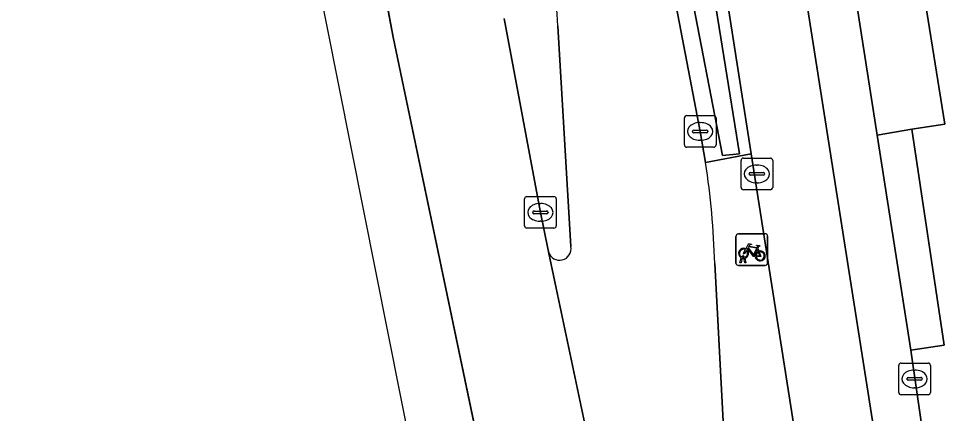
# Model space of a CAD drawing. Extents: x 159262 to 160143, y 383399 to 384319.
# Drawn here: x 159299.78 to 159329.19, y 383758.75 to 383771.24 of the extents above; entities that cross this region are included whole.
import ezdxf

# ---------------------------------------------------------------- set-up
doc = ezdxf.new("R2010")
doc.units = 0
for name, color, linetype in [('IMGEO_Berm_groen', 7, 'Continuous'), ('IMGEO_Berm_open', 7, 'Continuous'), ('IMGEO_Fietsenrek', 7, 'Continuous'), ('IMGEO_Groenvoorziening', 7, 'Continuous'), ('IMGEO_Haag', 7, 'Continuous'), ('IMGEO_Kolk', 7, 'Continuous'), ('IMGEO_Parkeervlak_open', 7, 'Continuous'), ('IMGEO_Rijbaan_lokaal_gesloten', 7, 'Continuous'), ('IMGEO_Rijbaan_lokaal_open', 7, 'Continuous'), ('IMGEO_Rijbaan_regionaal_gesloten', 7, 'Continuous'), ('IMGEO_Rioolput', 7, 'Continuous'), ('IMGEO_Verkeerseiland_groen', 7, 'Continuous'), ('IMGEO_Voetpad_open', 7, 'Continuous')]:
    doc.layers.add(name, color=color, linetype=linetype)

msp = doc.modelspace()

# ---------------------------------------------------------------- linework, layer by layer
at = {"layer": 'IMGEO_Berm_groen'}
for points in [[(159300.668, 383875.89), (159301.684, 383870.559), (159305.298, 383851.601), (159308.807, 383833.455), (159312.065, 383816.27), (159313.356, 383809.503), (159318.245, 383783.881), (159321.342, 383767.668), (159321.513, 383766.682), (159322.954, 383766.957), (159320.139, 383784.999), (159317.424, 383802.205), (159316.588, 383807.359), (159316.083, 383810.325), (159315.304, 383814.483), (159311.272, 383835.538), (159307.998, 383852.69), (159305.88, 383863.75)], [(159305.782, 383861.189), (159315.649, 383810.084), (159322.585, 383766.955), (159322.047, 383766.911), (159313.799, 383809.591), (159315.234, 383809.973), (159314.42, 383814.315), (159310.388, 383835.369), (159307.114, 383852.521), (159304.897, 383864.099), (159304.05, 383867.063), (159301.384, 383874.434), (159301.691, 383874.543), (159303.045, 383870.823)]]:
    msp.add_lwpolyline(points, dxfattribs=at)
at = {"layer": 'IMGEO_Berm_open'}
for points in [[(159315.145, 383771.238), (159316.287, 383765.107), (159316.537, 383763.907), (159316.542, 383763.881), (159316.548, 383763.855)], [(159317.252, 383764.026), (159316.84, 383771.001)]]:
    msp.add_lwpolyline(points, dxfattribs=at)
for centre, radius, start, end in [((159247.854, 383766.974), 69.103, 3.34069, 8.41765), ((159316.896, 383763.955), 0.363, 196.0612, 11.244)]:
    msp.add_arc(centre, radius, start, end, dxfattribs=at)
at = {"layer": 'IMGEO_Fietsenrek'}
for p, q in [((159322.475, 383763.502), (159322.475, 383764.343)), ((159322.475, 383764.343), (159322.475, 383763.502)), ((159322.55, 383764.427), (159323.391, 383764.427)), ((159323.391, 383764.427), (159322.55, 383764.427)), ((159323.475, 383764.352), (159323.475, 383763.511)), ((159323.475, 383763.511), (159323.475, 383764.352)), ((159323.162, 383763.976), (159323.198, 383763.881)), ((159322.602, 383763.511), (159322.641, 383763.671)), ((159322.671, 383763.659), (159322.636, 383763.511)), ((159322.713, 383763.683), (159322.712, 383763.687)), ((159322.754, 383763.511), (159322.72, 383763.653)), ((159322.744, 383763.694), (159322.745, 383763.687)), ((159322.752, 383763.657), (159322.787, 383763.511)), ((159323.4, 383763.427), (159322.559, 383763.427)), ((159322.559, 383763.427), (159323.4, 383763.427)), ((159322.636, 383763.511), (159322.602, 383763.511)), ((159322.787, 383763.511), (159322.754, 383763.511))]:
    msp.add_line(p, q, dxfattribs=at)
for points in [[(159322.809, 383763.901), (159322.757, 383763.811), (159322.717, 383763.786), (159322.718, 383763.833), (159322.773, 383763.927)], [(159322.788, 383763.953), (159322.883, 383764.117), (159322.969, 383764.103), (159322.971, 383764.094), (159322.915, 383764.083), (159322.888, 383764.038), (159323.144, 383763.997)], [(159323.084, 383763.709), (159323.034, 383763.709), (159322.843, 383763.96), (159322.824, 383763.928)], [(159323.131, 383763.972), (159322.874, 383764.013), (159322.857, 383763.984), (159323.024, 383763.764), (159323.131, 383763.972)], [(159323.179, 383763.874), (159323.149, 383763.951), (159323.04, 383763.733), (159323.083, 383763.733)], [(159323.144, 383763.997), (159323.169, 383764.046), (159323.163, 383764.05), (159323.14, 383764.054), (159323.128, 383764.061), (159323.127, 383764.064), (159323.129, 383764.069), (159323.224, 383764.054), (159323.226, 383764.044), (159323.216, 383764.031), (159323.204, 383764.025), (159323.19, 383764.031), (159323.162, 383763.976)], [(159323.113, 383763.733), (159323.233, 383763.732), (159323.189, 383763.846)], [(159323.209, 383763.853), (159323.264, 383763.708), (159323.114, 383763.708)]]:
    msp.add_lwpolyline(points, dxfattribs=at)
for centre, radius, start, end in [((159322.553, 383764.349), 0.0779, 92.4484, 184.2845), ((159322.553, 383764.349), 0.0779, 92.4484, 184.2845), ((159323.397, 383764.349), 0.0779, 2.4484, 94.2845), ((159323.397, 383764.349), 0.0779, 2.4484, 94.2845), ((159322.715, 383763.812), 0.159, 62.6766, 242.1369), ((159322.715, 383763.812), 0.129, 63.3192, 238.903), ((159322.715, 383763.812), 0.129, 283.6043, 43.4302), ((159322.715, 383763.812), 0.159, 283.5766, 46.6042), ((159322.695, 383763.683), 0.0499, 12.8025, 158.6934), ((159322.715, 383763.812), 0.159, 253.9967, 271.7867), ((159322.695, 383763.683), 0.0174, 12.8025, 163.4502), ((159322.715, 383763.812), 0.129, 253.415, 269.0204), ((159323.242, 383763.728), 0.159, 113.3408, 178.3217), ((159323.242, 383763.728), 0.159, 187.0065, 105.7708), ((159323.242, 383763.728), 0.129, 113.923, 177.9556), ((159323.242, 383763.728), 0.129, 188.6715, 104.5883), ((159322.553, 383763.505), 0.0779, 182.4484, 274.2845), ((159322.553, 383763.505), 0.0779, 182.4484, 274.2845), ((159323.397, 383763.505), 0.0779, 272.4484, 4.2845), ((159323.397, 383763.505), 0.0779, 272.4484, 4.2845)]:
    msp.add_arc(centre, radius, start, end, dxfattribs=at)
at = {"layer": 'IMGEO_Groenvoorziening'}
msp.add_lwpolyline([(159303.045, 383870.823), (159301.691, 383874.543), (159301.384, 383874.434), (159304.05, 383867.063), (159304.897, 383864.099), (159307.114, 383852.521), (159310.388, 383835.369), (159314.42, 383814.315), (159315.234, 383809.973), (159313.799, 383809.591), (159322.047, 383766.911), (159322.585, 383766.955), (159315.649, 383810.084), (159305.782, 383861.189)], dxfattribs=at)
at = {"layer": 'IMGEO_Haag'}
msp.add_lwpolyline([(159303.045, 383870.823), (159301.691, 383874.543), (159301.384, 383874.434), (159304.05, 383867.063), (159304.897, 383864.099), (159307.114, 383852.521), (159310.388, 383835.369), (159314.42, 383814.315), (159315.234, 383809.973), (159313.799, 383809.591), (159322.047, 383766.911), (159322.585, 383766.955), (159315.649, 383810.084)], dxfattribs=at)
at = {"layer": 'IMGEO_Kolk'}
for p, q in [((159320.842, 383767.242), (159320.842, 383768.094)), ((159320.917, 383768.168), (159321.769, 383768.168)), ((159321.843, 383768.094), (159321.843, 383767.242)), ((159321.144, 383767.711), (159321.542, 383767.711)), ((159321.33, 383767.948), (159321.355, 383767.948)), ((159321.101, 383767.662), (159321.101, 383767.674)), ((159321.539, 383767.625), (159321.141, 383767.625)), ((159321.585, 383767.674), (159321.585, 383767.662)), ((159321.769, 383767.168), (159320.917, 383767.168)), ((159321.353, 383767.388), (159321.328, 383767.388)), ((159315.787, 383764.681), (159315.787, 383765.533)), ((159315.862, 383765.607), (159316.714, 383765.607)), ((159316.275, 383765.387), (159316.3, 383765.387)), ((159316.788, 383765.533), (159316.788, 383764.681)), ((159316.046, 383765.101), (159316.046, 383765.113)), ((159316.089, 383765.15), (159316.487, 383765.15)), ((159316.53, 383765.113), (159316.53, 383765.101)), ((159316.484, 383765.064), (159316.086, 383765.064)), ((159316.298, 383764.827), (159316.273, 383764.827)), ((159316.714, 383764.607), (159315.862, 383764.607)), ((159327.624, 383759.411), (159327.624, 383760.263)), ((159327.699, 383760.337), (159328.551, 383760.337)), ((159328.112, 383760.117), (159328.137, 383760.117)), ((159328.625, 383760.263), (159328.625, 383759.411)), ((159327.883, 383759.831), (159327.883, 383759.843)), ((159328.321, 383759.794), (159327.923, 383759.794)), ((159327.926, 383759.88), (159328.324, 383759.88)), ((159328.367, 383759.843), (159328.367, 383759.831)), ((159328.135, 383759.557), (159328.11, 383759.557)), ((159328.551, 383759.337), (159327.699, 383759.337))]:
    msp.add_line(p, q, dxfattribs=at)
for points in [[(159320.842, 383767.242), (159320.842, 383768.094)], [(159320.917, 383768.168), (159321.769, 383768.168)], [(159321.843, 383768.094), (159321.843, 383767.242)], [(159321.769, 383767.168), (159320.917, 383767.168)], [(159315.787, 383764.681), (159315.787, 383765.533)], [(159315.862, 383765.607), (159316.714, 383765.607)], [(159316.788, 383765.533), (159316.788, 383764.681)], [(159316.714, 383764.607), (159315.862, 383764.607)], [(159327.624, 383759.411), (159327.624, 383760.263)], [(159327.699, 383760.337), (159328.551, 383760.337)], [(159328.625, 383760.263), (159328.625, 383759.411)], [(159328.551, 383759.337), (159327.699, 383759.337)]]:
    msp.add_lwpolyline(points, dxfattribs=at)
for centre, radius, start, end in [((159320.919, 383768.092), 0.0765, 91.552, 178.448), ((159320.919, 383768.092), 0.0765, 91.552, 178.448), ((159321.767, 383768.092), 0.0765, 1.552, 88.448), ((159321.767, 383768.092), 0.0765, 1.552, 88.448), ((159321.141, 383767.671), 0.0403, 85.8775, 175.7526), ((159321.546, 383767.673), 0.0386, 1.7309, 96.639), ((159321.138, 383767.661), 0.0366, 178.938, 274.7102), ((159321.542, 383767.668), 0.043, 264.8664, 352.4533), ((159320.919, 383767.244), 0.0765, 181.552, 268.448), ((159320.919, 383767.244), 0.0765, 181.552, 268.448), ((159321.767, 383767.244), 0.0765, 271.552, 358.448), ((159321.767, 383767.244), 0.0765, 271.552, 358.448), ((159315.864, 383765.531), 0.0765, 91.552, 178.448), ((159315.864, 383765.531), 0.0765, 91.552, 178.448), ((159316.712, 383765.531), 0.0765, 1.552, 88.448), ((159316.712, 383765.531), 0.0765, 1.552, 88.448), ((159316.086, 383765.11), 0.0403, 85.8775, 175.7526), ((159316.083, 383765.1), 0.0366, 178.938, 274.7102), ((159316.487, 383765.107), 0.043, 264.8664, 352.4533), ((159316.491, 383765.112), 0.0386, 1.7309, 96.639), ((159315.864, 383764.683), 0.0765, 181.552, 268.448), ((159315.864, 383764.683), 0.0765, 181.552, 268.448), ((159316.712, 383764.683), 0.0765, 271.552, 358.448), ((159316.712, 383764.683), 0.0765, 271.552, 358.448), ((159327.701, 383760.261), 0.0765, 91.552, 178.448), ((159327.701, 383760.261), 0.0765, 91.552, 178.448), ((159328.549, 383760.261), 0.0765, 1.552, 88.448), ((159328.549, 383760.261), 0.0765, 1.552, 88.448), ((159327.923, 383759.84), 0.0403, 85.8775, 175.7526), ((159327.92, 383759.83), 0.0366, 178.938, 274.7102), ((159328.324, 383759.837), 0.043, 264.8664, 352.4533), ((159328.328, 383759.842), 0.0386, 1.7309, 96.639), ((159327.701, 383759.413), 0.0765, 181.552, 268.448), ((159327.701, 383759.413), 0.0765, 181.552, 268.448), ((159328.549, 383759.413), 0.0765, 271.552, 358.448), ((159328.549, 383759.413), 0.0765, 271.552, 358.448)]:
    msp.add_arc(centre, radius, start, end, dxfattribs=at)
for centre, major_axis, ratio, start_param, end_param in [((159321.329, 383767.668), (-0.387, 0.002), 0.722429, 4.712389, 7.853982), ((159321.354, 383767.668), (-0.39, 0.002), 0.717154, 1.570796, 4.712389), ((159316.274, 383765.107), (-0.387, 0.002), 0.722429, 4.712389, 7.853982), ((159316.299, 383765.107), (-0.39, 0.002), 0.717154, 1.570796, 4.712389), ((159328.111, 383759.837), (-0.387, 0.002), 0.722429, 4.712389, 7.853982), ((159328.136, 383759.837), (-0.39, 0.002), 0.717154, 1.570796, 4.712389)]:
    msp.add_ellipse(centre, major_axis=major_axis, ratio=ratio, start_param=start_param, end_param=end_param, dxfattribs=at)
at = {"layer": 'IMGEO_Parkeervlak_open'}
msp.add_lwpolyline([(159328.037, 383767.737), (159329.077, 383767.901), (159328.211, 383773.376), (159327.165, 383773.21), (159326.087, 383773.037), (159326.942, 383767.554)], close=True, dxfattribs=at)
at = {"layer": 'IMGEO_Rijbaan_lokaal_gesloten'}
msp.add_lwpolyline([(159328.333, 383758.483), (159328.003, 383760.75), (159326.942, 383767.554), (159326.087, 383773.037), (159325.224, 383778.568), (159323.687, 383778.309), (159326.873, 383757.97), (159327.691, 383753.526), (159328.366, 383750), (159329.814, 383742.432), (159342.895, 383674.233)], dxfattribs=at)
at = {"layer": 'IMGEO_Rijbaan_lokaal_open'}
for points in [[(159305.88, 383863.75), (159307.998, 383852.69), (159311.272, 383835.538), (159315.304, 383814.483), (159316.083, 383810.325), (159316.588, 383807.359), (159317.424, 383802.205), (159320.139, 383784.999), (159322.954, 383766.957), (159323.122, 383765.878), (159324.407, 383757.692), (159325.851, 383750), (159328.1, 383738.016), (159331.856, 383718.365), (159336.016, 383696.703), (159339.221, 383679.999), (159340.401, 383673.929), (159342.02, 383665.933), (159342.067, 383665.703), (159342.379, 383664.493)], [(159342.895, 383674.233), (159329.814, 383742.432), (159328.366, 383750), (159327.691, 383753.526), (159326.873, 383757.97), (159323.687, 383778.309), (159319.05, 383807.917), (159318.521, 383810.907), (159316.297, 383822.528)]]:
    msp.add_lwpolyline(points, dxfattribs=at)
at = {"layer": 'IMGEO_Rijbaan_regionaal_gesloten'}
for points in [[(159280.211, 384172.631), (159274.487, 384158.497), (159272.013, 384150.923), (159269.535, 384141.678), (159267.507, 384132.324), (159266.005, 384119.851), (159265.496, 384109.233), (159267.965, 384029.162), (159271.62, 383998.252), (159277.018, 383952.804), (159311.634, 383770.65), (159326.117, 383701.416), (159334.862, 383664.196), (159338.544, 383665.089), (159336.511, 383673.455), (159336.041, 383675.319), (159332.664, 383689.455), (159329.732, 383702.333), (159329.536, 383702.291), (159316.548, 383763.855), (159316.542, 383763.881), (159316.537, 383763.907), (159316.287, 383765.107), (159315.145, 383771.238)], [(159325.952, 383685.388), (159327.175, 383680.053), (159328.984, 383672.539), (159331.18, 383663.302), (159334.862, 383664.196), (159326.117, 383701.416), (159311.634, 383770.65), (159277.018, 383952.804), (159271.62, 383998.252), (159267.965, 384029.162)], [(159264.847, 384021.099), (159267.066, 383994.282), (159268.943, 383980.854), (159270.249, 383971.517), (159284.14, 383899.169), (159291.986, 383859.551), (159308.738, 383774.973), (159319.638, 383720.194), (159325.952, 383685.388)], [(159321.513, 383766.682), (159321.342, 383767.668), (159318.245, 383783.881), (159313.356, 383809.503), (159312.065, 383816.27), (159308.807, 383833.455)], [(159316.84, 383771.001), (159317.252, 383764.026)], [(159316.548, 383763.855), (159329.536, 383702.291), (159329.732, 383702.333)], [(159328.049, 383723.736), (159322.994, 383748.938), (159322.781, 383750), (159322.332, 383753.508), (159321.804, 383763.49)]]:
    msp.add_lwpolyline(points, dxfattribs=at)
for centre, radius, start, end in [((159247.854, 383766.974), 69.103, 3.34069, 8.41765), ((159295.402, 383762.692), 26.414, 1.7305, 8.6875), ((159316.896, 383763.955), 0.363, 196.0612, 11.244)]:
    msp.add_arc(centre, radius, start, end, dxfattribs=at)
at = {"layer": 'IMGEO_Rioolput'}
for p, q in [((159322.635, 383765.897), (159322.635, 383766.749)), ((159322.71, 383766.823), (159323.562, 383766.823)), ((159323.123, 383766.603), (159323.148, 383766.603)), ((159323.636, 383766.749), (159323.636, 383765.897)), ((159322.894, 383766.317), (159322.894, 383766.329)), ((159323.332, 383766.28), (159322.934, 383766.28)), ((159322.937, 383766.366), (159323.335, 383766.366)), ((159323.378, 383766.329), (159323.378, 383766.317)), ((159323.146, 383766.043), (159323.121, 383766.043)), ((159323.562, 383765.823), (159322.71, 383765.823))]:
    msp.add_line(p, q, dxfattribs=at)
for points in [[(159322.635, 383765.897), (159322.635, 383766.749)], [(159322.71, 383766.823), (159323.562, 383766.823)], [(159323.636, 383766.749), (159323.636, 383765.897)], [(159323.562, 383765.823), (159322.71, 383765.823)]]:
    msp.add_lwpolyline(points, dxfattribs=at)
for centre, radius, start, end in [((159322.712, 383766.747), 0.0765, 91.552, 178.448), ((159322.712, 383766.747), 0.0765, 91.552, 178.448), ((159323.56, 383766.747), 0.0765, 1.552, 88.448), ((159323.56, 383766.747), 0.0765, 1.552, 88.448), ((159322.934, 383766.326), 0.0403, 85.8775, 175.7526), ((159322.931, 383766.316), 0.0366, 178.938, 274.7102), ((159323.335, 383766.323), 0.043, 264.8664, 352.4533), ((159323.339, 383766.328), 0.0386, 1.7309, 96.639), ((159322.712, 383765.899), 0.0765, 181.552, 268.448), ((159322.712, 383765.899), 0.0765, 181.552, 268.448), ((159323.56, 383765.899), 0.0765, 271.552, 358.448), ((159323.56, 383765.899), 0.0765, 271.552, 358.448)]:
    msp.add_arc(centre, radius, start, end, dxfattribs=at)
for centre, major_axis, ratio, start_param, end_param in [((159323.122, 383766.323), (-0.387, 0.002), 0.722429, 4.712389, 7.853982), ((159323.147, 383766.323), (-0.39, 0.002), 0.717154, 1.570796, 4.712389)]:
    msp.add_ellipse(centre, major_axis=major_axis, ratio=ratio, start_param=start_param, end_param=end_param, dxfattribs=at)
at = {"layer": 'IMGEO_Verkeerseiland_groen'}
for points in [[(159331.856, 383718.365), (159328.1, 383738.016), (159325.851, 383750), (159324.407, 383757.692), (159323.122, 383765.878), (159322.954, 383766.957), (159321.513, 383766.682)], [(159321.804, 383763.49), (159322.332, 383753.508), (159322.781, 383750), (159322.994, 383748.938), (159328.049, 383723.736)]]:
    msp.add_lwpolyline(points, dxfattribs=at)
msp.add_arc((159295.402, 383762.692), 26.414, 1.7305, 8.6875, dxfattribs=at)
at = {"layer": 'IMGEO_Voetpad_open'}
msp.add_lwpolyline([(159338.771, 383729.813), (159338.447, 383731.133), (159338.621, 383731.165), (159334.963, 383750), (159333.621, 383756.912), (159332.583, 383762.662), (159331.457, 383768.36), (159330.396, 383773.901), (159329.17, 383780.447), (159326.294, 383778.709), (159327.165, 383773.21), (159328.211, 383773.376), (159329.077, 383767.901), (159328.037, 383767.737), (159329.056, 383760.904), (159328.003, 383760.75), (159328.333, 383758.483)], dxfattribs=at)
msp.add_lwpolyline([(159328.003, 383760.75), (159329.056, 383760.904), (159328.037, 383767.737), (159326.942, 383767.554)], close=True, dxfattribs=at)

doc.saveas('drawing.dxf')
